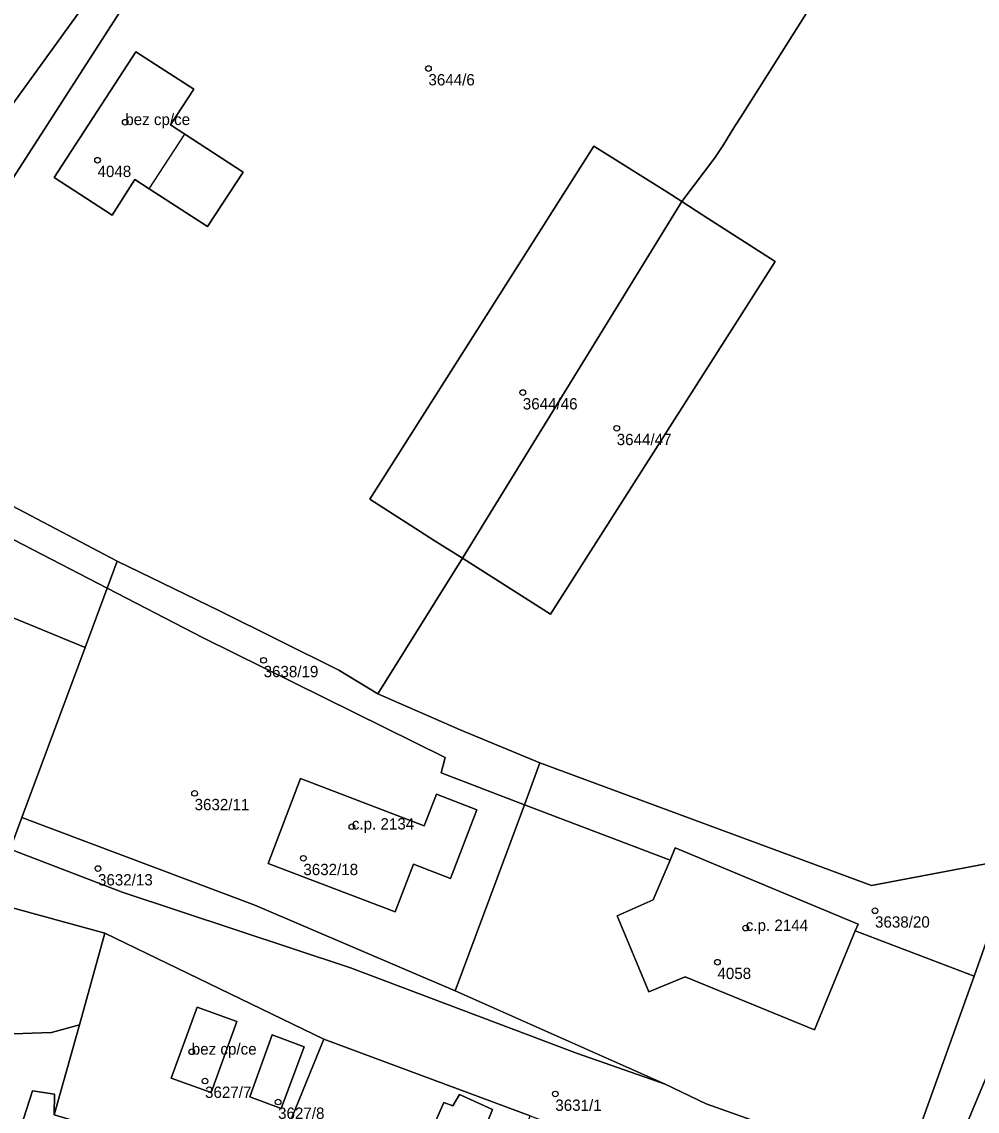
# Model space of a CAD drawing. Extents: x -878211 to -870363, y -1058464 to -1052522.
# Drawn here: x -874806.1 to -874721.8, y -1055266.9 to -1055170.7 of the extents above; entities that cross this region are included whole.
import ezdxf

# ---------------------------------------------------------------- set-up
doc = ezdxf.new("R2010")
doc.units = 0
for name, color, linetype in [('Vrstva 50', 7, 'Continuous'), ('Vrstva 51', 7, 'Continuous'), ('Vrstva 52', 7, 'Continuous')]:
    doc.layers.add(name, color=color, linetype=linetype)

msp = doc.modelspace()

# ---------------------------------------------------------------- linework, layer by layer
at = {"layer": 'Vrstva 50'}
for centre in [(-874770.21, -1055174.84994), (-874796.97, -1055179.58994), (-874799.42, -1055182.93994), (-874761.88, -1055203.44994), (-874753.59, -1055206.59994), (-874784.76, -1055227.07994), (-874790.85, -1055238.81994), (-874776.97, -1055241.75994), (-874781.25, -1055244.54994), (-874799.38, -1055245.45994), (-874730.79, -1055249.17994), (-874742.2, -1055250.70994), (-874744.7, -1055253.71994), (-874791.1, -1055261.62994), (-874789.93, -1055264.20994), (-874759.01, -1055265.34994), (-874783.48, -1055266.05994)]:
    msp.add_circle(centre, 0.25, dxfattribs=at)
at = {"layer": 'Vrstva 51'}
for points in [[(-874815.07, -1055099.85), (-874840.25, -1055134.09), (-874837.33, -1055135.59), (-874835.35, -1055136.6), (-874843.73, -1055153.71), (-874864.19, -1055195.44), (-874835.8, -1055201.55), (-874826.13, -1055204.52), (-874768.67, -1055125.09), (-874764.13, -1055118.89), (-874792.97, -1055108.54), (-874813.69, -1055097.97)], [(-874820.61, -1055206.27), (-874820.31, -1055205.35), (-874768.67, -1055125.09), (-874826.13, -1055204.52), (-874821.8, -1055205.66)], [(-874791.7, -1055180.63), (-874786.57, -1055184.01), (-874789.72, -1055188.79), (-874794.86, -1055185.47), (-874796.12, -1055184.65), (-874798.14, -1055187.79), (-874803.25, -1055184.47), (-874796.05, -1055173.37), (-874790.93, -1055176.67), (-874792.99, -1055179.82)], [(-874791.7, -1055180.63), (-874792.99, -1055179.82), (-874790.93, -1055176.67), (-874796.05, -1055173.37), (-874803.25, -1055184.47), (-874798.14, -1055187.79), (-874796.12, -1055184.65), (-874794.86, -1055185.47), (-874789.72, -1055188.79), (-874786.57, -1055184.01)], [(-874747.84, -1055186.6), (-874749.17, -1055185.73), (-874755.62, -1055181.71), (-874775.39, -1055212.86), (-874769.71, -1055216.49), (-874767.2, -1055218.06)], [(-874767.2, -1055218.06), (-874759.43, -1055223), (-874739.61, -1055191.89), (-874746, -1055187.8), (-874747.84, -1055186.6)], [(-874797.68, -1055218.33), (-874820.61, -1055206.27), (-874821.56, -1055208.82), (-874798.57, -1055220.71)], [(-874798.57, -1055220.71), (-874821.56, -1055208.82), (-874824.3, -1055216.14), (-874800.52, -1055225.95)], [(-874806.1, -1055240.95), (-874800.52, -1055225.95), (-874824.3, -1055216.14), (-874831.3, -1055234.81), (-874817.12, -1055239.92), (-874807.14, -1055243.74)], [(-874798.57, -1055220.71), (-874790.08, -1055225.1), (-874768.74, -1055235.65), (-874769.08, -1055237.02), (-874761.74, -1055239.82), (-874760.37, -1055236.13), (-874767.4, -1055233.22), (-874774.67, -1055230.04), (-874778.12, -1055227.96), (-874788.66, -1055222.7), (-874797.68, -1055218.33)], [(-874769.08, -1055237.02), (-874768.74, -1055235.65), (-874790.08, -1055225.1), (-874798.57, -1055220.71), (-874800.52, -1055225.95), (-874806.1, -1055240.95), (-874785.54, -1055248.7), (-874767.85, -1055256.26), (-874761.74, -1055239.82)], [(-874835.52, -1055241.09), (-874834.44, -1055241.38), (-874798.77, -1055251.16), (-874779.44, -1055260.52), (-874761.24, -1055267.27), (-874742.67, -1055274.16), (-874723.87, -1055281.13), (-874706.08, -1055287.47), (-874704.81, -1055281.95), (-874725.08, -1055273.66), (-874728.3, -1055272.4), (-874745.69, -1055266.21), (-874749.3, -1055264.48), (-874757.14, -1055261.74), (-874777.08, -1055254.22), (-874797.25, -1055247.53), (-874807.14, -1055243.74), (-874807.42, -1055244.48), (-874831.94, -1055236.51), (-874836.79, -1055234.93), (-874837.81, -1055237.29), (-874838.89, -1055239.93), (-874836.99, -1055240.61)], [(-874732.29, -1055250.35), (-874732.53, -1055250.94), (-874722.04, -1055254.94), (-874718.37, -1055244.53), (-874731.11, -1055246.96), (-874760.37, -1055236.13), (-874761.74, -1055239.82), (-874748.88, -1055244.72), (-874748.42, -1055243.64)], [(-874765.94, -1055240.26), (-874768.26, -1055246.34), (-874771.53, -1055245.08), (-874773.15, -1055249.29), (-874784.36, -1055245), (-874781.5, -1055237.52), (-874770.59, -1055241.7), (-874769.5, -1055238.89)], [(-874765.94, -1055240.26), (-874769.5, -1055238.89), (-874770.59, -1055241.7), (-874781.5, -1055237.52), (-874784.36, -1055245), (-874773.15, -1055249.29), (-874771.53, -1055245.08), (-874768.26, -1055246.34)], [(-874748.88, -1055244.72), (-874761.74, -1055239.82), (-874767.85, -1055256.26), (-874749.3, -1055264.48), (-874745.69, -1055266.21), (-874728.3, -1055272.4), (-874722.04, -1055254.94), (-874732.53, -1055250.94), (-874736.12, -1055259.7), (-874747.56, -1055255.02), (-874750.75, -1055256.35), (-874753.56, -1055249.62), (-874750.37, -1055248.23)], [(-874829.66, -1055253.86), (-874830.92, -1055258.1), (-874824.04, -1055259.13), (-874811.99, -1055260.22), (-874803.49, -1055259.92), (-874801, -1055259.25), (-874798.77, -1055251.16), (-874834.44, -1055241.38), (-874835.52, -1055241.09), (-874836.99, -1055240.61), (-874837.17, -1055241.2), (-874840.05, -1055250.88)], [(-874797.25, -1055247.53), (-874777.08, -1055254.22), (-874757.14, -1055261.74), (-874749.3, -1055264.48), (-874767.85, -1055256.26), (-874785.54, -1055248.7), (-874806.1, -1055240.95), (-874807.14, -1055243.74)], [(-874736.12, -1055259.7), (-874732.53, -1055250.94), (-874732.29, -1055250.35), (-874748.42, -1055243.64), (-874748.88, -1055244.72), (-874750.37, -1055248.23), (-874753.56, -1055249.62), (-874750.75, -1055256.35), (-874747.56, -1055255.02)], [(-874803.25, -1055267.2), (-874784.44, -1055272.77), (-874779.44, -1055260.52), (-874798.77, -1055251.16), (-874801, -1055259.25)], [(-874824.04, -1055259.13), (-874830.92, -1055258.1), (-874837.15, -1055257.16), (-874837.86, -1055261.18), (-874842.8, -1055260.37), (-874849.17, -1055280.86), (-874814.16, -1055293.02), (-874805.15, -1055265.08), (-874803.21, -1055265.37), (-874803.25, -1055267.2), (-874801, -1055259.25), (-874803.49, -1055259.92), (-874811.99, -1055260.22)], [(-874787.13, -1055258.96), (-874790.63, -1055257.69), (-874792.93, -1055263.96), (-874789.4, -1055265.21)], [(-874787.13, -1055258.96), (-874789.4, -1055265.21), (-874792.93, -1055263.96), (-874790.63, -1055257.69)], [(-874725.08, -1055273.66), (-874704.81, -1055281.95), (-874703.54, -1055282.47), (-874697.17, -1055267.28), (-874718.48, -1055257.92)], [(-874793.11, -1055296.61), (-874774.54, -1055303.48), (-874761.24, -1055267.27), (-874779.44, -1055260.52), (-874784.44, -1055272.77)], [(-874783.2, -1055266.63), (-874781.17, -1055261.2), (-874784, -1055260.14), (-874785.98, -1055265.61)], [(-874783.2, -1055266.63), (-874785.98, -1055265.61), (-874784, -1055260.14), (-874781.17, -1055261.2)], [(-874797.14, -1055306.64), (-874796.46, -1055305.82), (-874793.11, -1055296.61), (-874784.44, -1055272.77), (-874803.25, -1055267.2), (-874803.21, -1055265.37), (-874805.15, -1055265.08), (-874814.16, -1055293.02), (-874812.82, -1055293.49), (-874815.38, -1055300.79), (-874813.54, -1055301.48), (-874812.57, -1055298.28), (-874809.63, -1055299.17), (-874810.66, -1055302.56), (-874803.27, -1055305.34), (-874802.93, -1055304.5), (-874803.57, -1055304.29), (-874802.85, -1055302.29), (-874798.75, -1055303.79), (-874799.5, -1055305.78), (-874799.64, -1055305.73), (-874799.96, -1055306.58), (-874798.68, -1055307.06)], [(-874768.85, -1055266.09), (-874770.12, -1055268.99), (-874766.05, -1055270.73), (-874764.82, -1055267.87), (-874765, -1055267.8), (-874764.57, -1055266.72), (-874767.46, -1055265.4), (-874768.06, -1055266.41)], [(-874768.85, -1055266.09), (-874768.06, -1055266.41), (-874767.46, -1055265.4), (-874764.57, -1055266.72), (-874765, -1055267.8), (-874764.82, -1055267.87), (-874766.05, -1055270.73), (-874770.12, -1055268.99)]]:
    msp.add_lwpolyline(points, close=True, dxfattribs=at)
for points in [[(-874768.67, -1055125.09), (-874820.31, -1055205.35), (-874820.61, -1055206.27), (-874797.68, -1055218.33), (-874788.66, -1055222.7), (-874778.12, -1055227.96), (-874774.67, -1055230.04), (-874767.2, -1055218.06), (-874769.71, -1055216.49), (-874775.39, -1055212.86), (-874755.62, -1055181.71), (-874749.17, -1055185.73), (-874747.84, -1055186.6), (-874744.92, -1055182.72), (-874744.21, -1055181.67), (-874743.16, -1055179.93), (-874742.62, -1055179.09), (-874719.96, -1055143.23)], [(-874719.96, -1055143.23), (-874742.62, -1055179.09), (-874743.16, -1055179.93), (-874744.21, -1055181.67), (-874744.92, -1055182.72), (-874747.84, -1055186.6), (-874746, -1055187.8), (-874739.61, -1055191.89), (-874759.43, -1055223), (-874767.2, -1055218.06), (-874774.67, -1055230.04), (-874767.4, -1055233.22), (-874760.37, -1055236.13), (-874731.11, -1055246.96), (-874718.37, -1055244.53)], [(-874718.37, -1055244.53), (-874722.04, -1055254.94), (-874728.3, -1055272.4), (-874725.08, -1055273.66), (-874718.48, -1055257.92)]]:
    msp.add_lwpolyline(points, dxfattribs=at)
at = {"layer": 'Vrstva 52'}
for points in [[(-874798.14, -1055187.79), (-874796.12, -1055184.65), (-874794.86, -1055185.47), (-874791.7, -1055180.63), (-874792.99, -1055179.82), (-874790.93, -1055176.67), (-874796.05, -1055173.37), (-874803.25, -1055184.47)], [(-874773.15, -1055249.29), (-874771.53, -1055245.08), (-874768.26, -1055246.34), (-874765.94, -1055240.26), (-874769.5, -1055238.89), (-874770.59, -1055241.7), (-874781.5, -1055237.52), (-874784.36, -1055245)], [(-874753.56, -1055249.62), (-874750.75, -1055256.35), (-874747.56, -1055255.02), (-874736.12, -1055259.7), (-874732.53, -1055250.94), (-874732.29, -1055250.35), (-874748.42, -1055243.64), (-874748.88, -1055244.72), (-874750.37, -1055248.23)], [(-874790.63, -1055257.69), (-874792.93, -1055263.96), (-874789.4, -1055265.21), (-874787.13, -1055258.96)]]:
    msp.add_lwpolyline(points, close=True, dxfattribs=at)

# ---------------------------------------------------------------- texts
at = {"layer": 'Vrstva 50'}
for s, p in [('3644/6', (-874770.21, -1055176.339)), ('bez cp/ce', (-874796.97, -1055179.84)), ('4048', (-874799.42, -1055184.429)), ('3644/46', (-874761.88, -1055204.939)), ('3644/47', (-874753.59, -1055208.089)), ('3638/19', (-874784.76, -1055228.569)), ('3632/11', (-874790.85, -1055240.309)), ('c.p. 2134', (-874776.97, -1055242.01)), ('3632/18', (-874781.25, -1055246.039)), ('3632/13', (-874799.38, -1055246.949)), ('c.p. 2144', (-874742.2, -1055250.96)), ('3638/20', (-874730.79, -1055250.669)), ('4058', (-874744.7, -1055255.209)), ('bez cp/ce', (-874791.1, -1055261.879)), ('3627/7', (-874789.93, -1055265.699)), ('3631/1', (-874759.01, -1055266.839)), ('3627/8', (-874783.48, -1055267.549))]:
    msp.add_text(s, height=0.999996, dxfattribs=at).set_placement(p)

doc.saveas('drawing.dxf')
